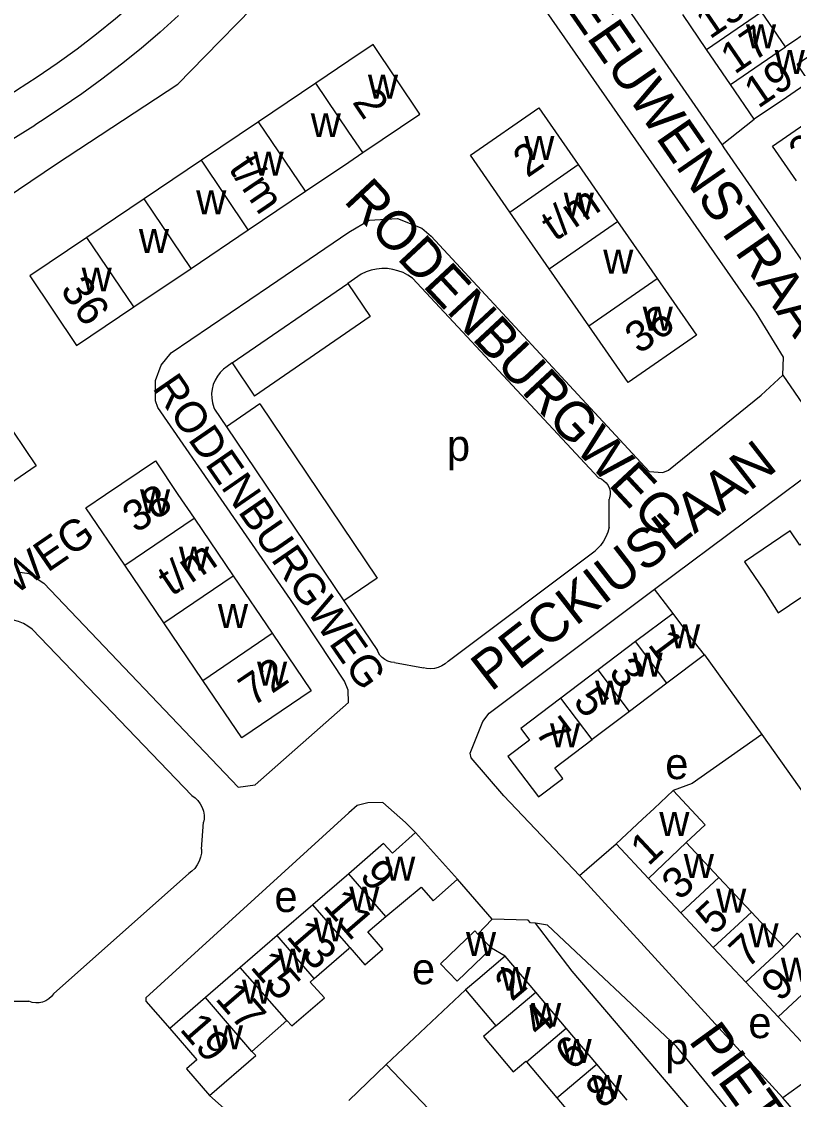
# Model space of a CAD drawing. Extents: x 157569 to 159501, y 382907 to 384670.
# Drawn here: x 158008 to 158107, y 383672.3 to 383810.7 of the extents above; entities that cross this region are included whole.
import ezdxf

# ---------------------------------------------------------------- set-up
doc = ezdxf.new("R2010")
doc.units = 0
for name, color, linetype in [('BLT_Basislijn', 7, 'Continuous'), ('BLT_Bebouwing', 7, 'Continuous'), ('BLT_Centroide', 7, 'Continuous'), ('BLT_Huisnummer', 7, 'Continuous'), ('BLT_Huisnummer_ tussenligend', 7, 'Continuous'), ('BLT_Huisnummer_reeks', 7, 'Continuous'), ('BLT_Onderverdeling_panden', 7, 'Continuous'), ('BLT_Straatnaam', 7, 'Continuous'), ('BLT_Straatnaam_verkleind', 7, 'Continuous'), ('BLT_Vlakafsluiter', 7, 'Continuous')]:
    doc.layers.add(name, color=color, linetype=linetype)

msp = doc.modelspace()

# ---------------------------------------------------------------- linework, layer by layer
at = {"layer": 'BLT_Basislijn'}
for p, q in [((158097.89, 383794.92), (158102.03, 383798.15)), ((158006.33, 383795.31), (158009.7, 383797.41)), ((158035.01, 383766.87), (158049.86, 383777.08)), ((158051.6, 383778.28), (158049.86, 383777.08)), ((158049.86, 383777.08), (158052.73, 383772.83)), ((158082.02, 383752.12), (158058.15, 383777.76)), ((158052.73, 383772.83), (158037.89, 383762.61)), ((158035.01, 383766.87), (158034.4, 383766.44)), ((158035.01, 383766.87), (158037.89, 383762.61)), ((158032.75, 383760.94), (158034.28, 383758.67)), ((158038.56, 383761.61), (158034.28, 383758.67)), ((158038.56, 383761.61), (158053.64, 383739.27)), ((158083.39, 383745.79), (158083.39, 383749.37)), ((158062.75, 383728.58), (158081.6, 383742.76)), ((158091.6, 383734.72), (158089.21, 383737.82)), ((158050, 383735.39), (158053.67, 383729.96)), ((158029.86, 383711.37), (158009.35, 383732.71)), ((158095.62, 383729.4), (158103.01, 383719.18)), ((158055.87, 383728.44), (158059.59, 383727.75)), ((158103.01, 383719.18), (158125.7, 383686.98)), ((158031.1, 383704.48), (158031.37, 383707.93)), ((158079.59, 383701.1), (158084.32, 383705.15)), ((158012.11, 383685.9), (158029.45, 383701.32)), ((158068.38, 383695.47), (158063.95, 383700.61)), ((158054.78, 383676.81), (158064.97, 383686.42)), ((158006.74, 383684.93), (158008.94, 383684.93)), ((158054.78, 383676.81), (158050, 383672.2)), ((158054.78, 383676.81), (158083.81, 383646.56)), ((158109.96, 383675.63), (158105.68, 383672.52)), ((158032.12, 383672.86), (158038.48, 383667.22))]:
    msp.add_line(p, q, dxfattribs=at)
for points in [[(158097.89, 383794.92), (158067.2, 383839.32), (158066.71, 383840.03)], [(158105.69, 383765.29), (158105.78, 383767.62), (158102.33, 383773.28), (158070.67, 383818.8)], [(158024.77, 383815.14), (158022.43, 383813.06), (158020.05, 383811.03), (158017.61, 383809.07), (158015.12, 383807.17), (158012.58, 383805.33), (158010, 383803.56), (158007.37, 383801.86), (158007.05, 383801.65)], [(158031.54, 383806.22), (158037.65, 383812.47)], [(158028.15, 383811.46), (158025.77, 383809.33), (158023.33, 383807.26), (158020.84, 383805.25), (158018.31, 383803.31), (158015.73, 383801.43), (158013.1, 383799.62), (158010.42, 383797.87), (158009.7, 383797.41)], [(157849.16, 383645.95), (157901.4, 383680.85), (157902.2, 383681.76), (157902.2, 383683.83), (157901.03, 383691.15), (157902.59, 383694.05), (157950.12, 383726.54), (157951.51, 383728.33), (157951.56, 383730.31), (157949.83, 383734.99), (157949.96, 383736.96), (157951.53, 383739.07), (157998.59, 383771.01), (158000.27, 383773.05), (157998.84, 383780.62), (157999.18, 383782.35), (158000.27, 383783.91), (158001.13, 383784.78), (158012.48, 383792.44), (158028.06, 383802.67), (158031.54, 383806.22)], [(158157.31, 383758.98), (158140.12, 383747.34), (158135.08, 383744.43), (158132.11, 383744.69), (158130.69, 383746.38), (158116.85, 383767.43), (158098.18, 383794.5), (158097.89, 383794.92)], [(158050, 383783.67), (158052.6, 383785.19), (158056.24, 383785.42), (158059.35, 383784.17), (158060.56, 383783.15), (158088.53, 383752.93), (158090.28, 383752.81), (158091, 383753.1), (158102.9, 383762.72), (158105.69, 383765.29)], [(158039.81, 383776.74), (158050, 383783.67)], [(158058.15, 383777.76), (158057.57, 383778.15), (158056.95, 383778.47), (158056.3, 383778.72), (158055.63, 383778.89), (158054.94, 383778.98), (158054.24, 383779), (158053.55, 383778.93), (158052.87, 383778.79), (158052.21, 383778.57), (158051.6, 383778.28)], [(158007.49, 383740.07), (158008.99, 383739.83), (158010.88, 383738.6), (158035.79, 383712.42), (158037.97, 383712.74), (158049.95, 383723.28), (158049.93, 383724.86), (158049.45, 383726.02), (158042.52, 383736.53), (158025.51, 383761.14), (158025.19, 383762), (158025.18, 383764.62), (158025.92, 383766.57), (158027.2, 383768.17), (158039.81, 383776.74)], [(158034.4, 383766.44), (158033.93, 383766.08), (158033.5, 383765.66), (158033.14, 383765.18), (158032.84, 383764.66), (158032.61, 383764.11), (158032.46, 383763.53), (158032.39, 383762.94), (158032.4, 383762.34), (158032.49, 383761.74), (158032.66, 383761.17), (158032.75, 383760.94)], [(158034.28, 383758.67), (158049.37, 383736.32)], [(158089.21, 383737.82), (158089.38, 383737.95), (158112.56, 383755.26)], [(158082.02, 383752.12), (158082.4, 383751.98), (158082.74, 383751.76), (158083.03, 383751.48), (158083.27, 383751.15), (158083.43, 383750.78), (158083.52, 383750.38), (158083.53, 383749.97), (158083.46, 383749.57), (158083.39, 383749.37)], [(158083.39, 383745.79), (158083.23, 383745.16), (158082.98, 383744.55), (158082.67, 383743.98), (158082.28, 383743.45), (158081.84, 383742.97), (158081.6, 383742.76)], [(158053.64, 383739.27), (158049.37, 383736.32)], [(158079.59, 383701.1), (158069.89, 383711.3), (158065.68, 383716.17), (158065.55, 383716.77), (158067.21, 383720.83), (158067.99, 383721.9), (158089.21, 383737.82)], [(158049.37, 383736.32), (158050, 383735.39)], [(158009.35, 383732.71), (158008.82, 383733.1), (158008.24, 383733.42), (158007.62, 383733.68), (158006.98, 383733.85), (158006.33, 383733.95), (158005.66, 383733.97), (158005, 383733.9), (158004.35, 383733.76), (158003.73, 383733.55), (158003.13, 383733.25), (158002.57, 383732.89), (158002.34, 383732.71)], [(158055.87, 383728.44), (158055.44, 383728.48), (158055.02, 383728.6), (158054.63, 383728.79), (158054.29, 383729.05), (158053.99, 383729.37), (158053.76, 383729.74), (158053.67, 383729.96)], [(158062.75, 383728.58), (158062.37, 383728.25), (158061.94, 383727.98), (158061.48, 383727.79), (158060.99, 383727.67), (158060.49, 383727.62), (158059.98, 383727.66), (158059.59, 383727.75)], [(158103.01, 383719.18), (158094.05, 383712.9), (158091.63, 383711.98)], [(158029.86, 383711.37), (158030.27, 383711.06), (158030.64, 383710.7), (158030.94, 383710.28), (158031.18, 383709.82), (158031.34, 383709.33), (158031.42, 383708.82), (158031.42, 383708.3), (158031.37, 383707.93)], [(158058.57, 383706.6), (158057.25, 383707.9), (158054.35, 383710.47), (158052.44, 383710.43), (158051.06, 383710.08), (158050, 383709.11)], [(158050, 383709.11), (158023.97, 383685.36), (158023.97, 383684.95), (158027.01, 383681.44)], [(158031.1, 383704.48), (158031.08, 383703.95), (158030.98, 383703.42), (158030.8, 383702.91), (158030.55, 383702.43), (158030.23, 383702), (158029.85, 383701.62), (158029.45, 383701.32)], [(158105.68, 383672.52), (158079.7, 383700.99), (158079.59, 383701.1)], [(158066.56, 383693.57), (158068.38, 383695.47)], [(158073.95, 383694.96), (158073.33, 383695), (158073.03, 383695.36), (158068.38, 383695.47)], [(158100.58, 383668.67), (158092.05, 383679.14), (158075.49, 383694.71), (158073.95, 383694.96)], [(158100.58, 383668.67), (158097.18, 383667.08), (158078.67, 383688.81), (158073.95, 383694.96)], [(158070.07, 383690.74), (158068.3, 383691.75)], [(158012.11, 383685.9), (158011.83, 383685.54), (158011.5, 383685.23), (158011.12, 383684.99), (158010.71, 383684.83), (158010.27, 383684.73), (158009.82, 383684.72), (158009.37, 383684.79), (158008.94, 383684.93)], [(158130.3, 383637.93), (158128.94, 383639.81), (158124.93, 383646.83), (158110.04, 383667.42), (158106.29, 383671.85), (158105.68, 383672.52)]]:
    msp.add_lwpolyline(points, dxfattribs=at)
at = {"layer": 'BLT_Bebouwing'}
for p, q in [((158095.9, 383807.13), (158092.84, 383811.62)), ((158106.01, 383807.45), (158102.95, 383811.94)), ((158098.97, 383802.64), (158095.9, 383807.13)), ((158050, 383805.65), (158045.77, 383802.79)), ((158045.77, 383802.79), (158038.42, 383797.84)), ((158102.03, 383798.15), (158098.97, 383802.64)), ((158038.42, 383797.84), (158031.08, 383792.89)), ((158050, 383792.67), (158051.78, 383793.87)), ((158031.08, 383792.89), (158023.73, 383787.94)), ((158044.44, 383788.92), (158050, 383792.67)), ((158079.43, 383792.34), (158084.49, 383785.04)), ((158037.09, 383783.97), (158044.44, 383788.92)), ((158023.73, 383787.94), (158016.39, 383782.99)), ((158075.72, 383778.95), (158070.65, 383786.25)), ((158029.75, 383779.02), (158037.09, 383783.97)), ((158084.49, 383785.04), (158089.56, 383777.73)), ((158022.41, 383774.07), (158029.75, 383779.02)), ((158080.79, 383771.65), (158075.72, 383778.95)), ((158030.15, 383746.94), (158035.16, 383739.55)), ((158026.25, 383733.52), (158021.24, 383740.9)), ((158035.16, 383739.55), (158040.17, 383732.17)), ((158091.6, 383734.72), (158086.8, 383731.1)), ((158031.26, 383726.13), (158026.25, 383733.52)), ((158086.8, 383731.1), (158082, 383727.48)), ((158095.62, 383729.4), (158090.82, 383725.77)), ((158082, 383727.48), (158077.2, 383723.85)), ((158090.82, 383725.77), (158086.02, 383722.15)), ((158086.02, 383722.15), (158081.22, 383718.52)), ((158063.95, 383700.61), (158058.57, 383706.6)), ((158088.47, 383700.71), (158084.32, 383705.15)), ((158093.3, 383705.31), (158097.49, 383700.82)), ((158050, 383701.28), (158045.39, 383697.33)), ((158092.62, 383696.27), (158088.47, 383700.71)), ((158097.49, 383700.82), (158101.65, 383696.38)), ((158045.39, 383697.33), (158040.79, 383693.36)), ((158096.77, 383691.83), (158092.62, 383696.27)), ((158101.65, 383696.38), (158105.8, 383691.94)), ((158040.79, 383693.36), (158036.05, 383689.25)), ((158061.77, 383689.76), (158066.17, 383693.98)), ((158066.17, 383693.98), (158066.56, 383693.57)), ((158066.56, 383693.57), (158068.3, 383691.75)), ((158045.55, 383687.86), (158050, 383691.71)), ((158050, 383691.71), (158050.14, 383691.83)), ((158068.3, 383691.75), (158063.9, 383687.53)), ((158100.92, 383687.38), (158096.77, 383691.83)), ((158073.98, 383686.12), (158070.07, 383690.74)), ((158036.05, 383689.25), (158031.61, 383685.41)), ((158063.9, 383687.53), (158061.77, 383689.76)), ((158105.07, 383682.94), (158100.92, 383687.38)), ((158064.97, 383686.42), (158068.88, 383681.8)), ((158077.89, 383681.5), (158073.98, 383686.12)), ((158031.61, 383685.41), (158027.01, 383681.44)), ((158042.04, 383682.45), (158037.57, 383678.49)), ((158109.22, 383678.5), (158105.07, 383682.94)), ((158081.8, 383676.88), (158077.89, 383681.5)), ((158072.79, 383677.18), (158076.7, 383672.56)), ((158085.71, 383672.26), (158081.8, 383676.88)), ((158076.7, 383672.56), (158080.61, 383667.94))]:
    msp.add_line(p, q, dxfattribs=at)
for points in [[(158109.08, 383802.96), (158107.53, 383805.23), (158110.83, 383807.48), (158109.31, 383809.7), (158106.01, 383807.45)], [(158051.78, 383793.87), (158059.13, 383798.82), (158053.11, 383807.74), (158050, 383805.65)], [(158109.08, 383802.96), (158106.16, 383800.97), (158102.03, 383798.15)], [(158070.65, 383786.25), (158065.59, 383793.55), (158074.36, 383799.64), (158079.43, 383792.34)], [(158107.44, 383790.25), (158104.38, 383794.72), (158108.51, 383797.55), (158111.46, 383799.57), (158114.52, 383795.09)], [(158016.39, 383782.99), (158009.05, 383778.04), (158015.06, 383769.11), (158022.41, 383774.07)], [(158089.56, 383777.73), (158094.63, 383770.43), (158085.86, 383764.35), (158080.79, 383771.65)], [(157996.49, 383757.6), (158000, 383759.98), (158003.86, 383762.58), (158009.87, 383753.66), (158004.48, 383750), (158002.54, 383748.69)], [(158021.24, 383740.9), (158016.24, 383748.29), (158018.79, 383750), (158025.17, 383754.3), (158028.07, 383750), (158030.15, 383746.94)], [(158116.26, 383740.19), (158112.08, 383746.34), (158107.89, 383743.49), (158106.63, 383745.34), (158100.77, 383741.36), (158103.24, 383737.72), (158105.09, 383734.79), (158107.99, 383736.78), (158109.12, 383735.33)], [(158095.62, 383729.4), (158094.37, 383731.05), (158091.6, 383734.72)], [(158040.17, 383732.17), (158045.17, 383724.78), (158036.27, 383718.74), (158031.26, 383726.13)], [(158077.2, 383723.85), (158072.06, 383719.97), (158073.2, 383718.46), (158070.41, 383716.36), (158074.33, 383711.17), (158077.46, 383713.53), (158076.42, 383714.9), (158081.22, 383718.52)], [(158084.32, 383705.15), (158087.7, 383708.31), (158089.19, 383709.7), (158091.63, 383711.98)], [(158091.63, 383711.98), (158095.74, 383707.58), (158093.3, 383705.31)], [(158058.57, 383706.6), (158055.59, 383703.93), (158054.46, 383705.18), (158050, 383701.28)], [(158054.74, 383695.8), (158059.26, 383699.59), (158060.83, 383697.81), (158063.95, 383700.61)], [(158050.14, 383691.83), (158052.04, 383689.63), (158054.34, 383691.64), (158052.45, 383693.83), (158054.74, 383695.8)], [(158105.8, 383691.94), (158107.53, 383693.66), (158111.71, 383689.19), (158109.95, 383687.49)], [(158070.07, 383690.74), (158066.54, 383687.75), (158064.97, 383686.42)], [(158042.04, 383682.45), (158042.69, 383681.77), (158046.87, 383685.38), (158045.02, 383687.38), (158045.55, 383687.86)], [(158068.88, 383681.8), (158067.26, 383680.4), (158071.08, 383675.88), (158072.73, 383677.26), (158072.79, 383677.18)], [(158027.01, 383681.44), (158030.49, 383677.41), (158029.17, 383676.27), (158032.12, 383672.86)], [(158032.12, 383672.86), (158038.05, 383677.98), (158037.57, 383678.49)]]:
    msp.add_lwpolyline(points, dxfattribs=at)
at = {"layer": 'BLT_Onderverdeling_panden'}
for p, q in [((158095.9, 383807.13), (158102.95, 383811.94)), ((158098.97, 383802.64), (158106.01, 383807.45)), ((158050, 383796.51), (158045.77, 383802.79)), ((158044.44, 383788.92), (158038.42, 383797.84)), ((158051.78, 383793.87), (158050, 383796.51)), ((158037.09, 383783.97), (158031.08, 383792.89)), ((158070.65, 383786.25), (158079.43, 383792.34)), ((158029.75, 383779.02), (158023.73, 383787.94)), ((158075.72, 383778.95), (158084.49, 383785.04)), ((158022.41, 383774.07), (158016.39, 383782.99)), ((158080.79, 383771.65), (158089.56, 383777.73)), ((158021.24, 383740.9), (158030.15, 383746.94)), ((158026.25, 383733.52), (158035.16, 383739.55)), ((158031.26, 383726.13), (158040.17, 383732.17)), ((158090.82, 383725.77), (158086.8, 383731.1)), ((158086.02, 383722.15), (158082, 383727.48)), ((158081.22, 383718.52), (158077.2, 383723.85)), ((158088.47, 383700.71), (158093.3, 383705.31)), ((158054.74, 383695.8), (158050, 383701.28)), ((158092.62, 383696.27), (158097.49, 383700.82)), ((158050, 383692), (158045.39, 383697.33)), ((158096.77, 383691.83), (158101.65, 383696.38)), ((158045.55, 383687.86), (158040.79, 383693.36)), ((158050.14, 383691.83), (158050, 383692)), ((158100.92, 383687.38), (158105.8, 383691.94)), ((158042.04, 383682.45), (158036.05, 383689.25)), ((158105.07, 383682.94), (158109.95, 383687.49)), ((158068.88, 383681.8), (158073.98, 383686.12)), ((158037.57, 383678.49), (158031.61, 383685.41)), ((158072.79, 383677.18), (158077.89, 383681.5)), ((158076.7, 383672.56), (158081.8, 383676.88))]:
    msp.add_line(p, q, dxfattribs=at)
at = {"layer": 'BLT_Vlakafsluiter'}
msp.add_line((158105.69, 383765.29), (158112.56, 383755.26), dxfattribs=at)

# ---------------------------------------------------------------- texts
at = {"layer": 'BLT_Centroide'}
for s, p in [('w', (158100.96, 383807.28)), ('w', (158104.65, 383803.97)), ('w', (158052.45, 383800.8)), ('w', (158045.11, 383795.86)), ('w', (158072.51, 383792.94)), ('w', (158037.77, 383790.91)), ('w', (158030.41, 383785.95)), ('w', (158077.58, 383785.66)), ('w', (158023.06, 383781)), ('w', (158082.64, 383778.34)), ('w', (158015.72, 383776.05)), ('w', (158087.71, 383771.03)), ('p', (158062.58, 383754.31)), ('w', (158023.2, 383747.59)), ('w', (158028.2, 383740.22)), ('w', (158033.2, 383732.84)), ('w', (158091.22, 383730.25)), ('w', (158086.41, 383726.62)), ('w', (158038.22, 383725.47)), ('w', (158081.61, 383723)), ('w', (158075.81, 383717.55)), ('e', (158090.6, 383713.45)), ('w', (158089.84, 383706.16)), ('w', (158092.98, 383700.75)), ('w', (158054.66, 383700.42)), ('w', (158050.06, 383696.58)), ('e', (158040.45, 383696.39)), ('w', (158097.13, 383696.31)), ('w', (158045.47, 383692.61)), ('w', (158101.28, 383691.88)), ('w', (158065.03, 383690.76)), ('w', (158040.88, 383688.61)), ('e', (158058.1, 383687.12)), ('w', (158105.44, 383687.44)), ('w', (158069.48, 383686.28)), ('w', (158036.28, 383684.64)), ('w', (158073.39, 383681.66)), ('e', (158101.26, 383680.2)), ('w', (158032.55, 383678.77)), ('w', (158077.3, 383677.03)), ('p', (158090.6, 383676.88)), ('w', (158081.2, 383672.41))]:
    msp.add_text(s, height=4, dxfattribs=at).set_placement(p)
at = {"layer": 'BLT_Huisnummer'}
for s, rotation, p in [('19', 34.3141, (158102.52, 383799.47)), ('21', 34.3141, (158108.24, 383791.65)), ('1', 307.0519, (158088.26, 383730.7)), ('7', 307.0478, (158073.77, 383719.5)), ('1', 43.0422, (158088.44, 383702.2)), ('9', 310.8596, (158051.26, 383700.99)), ('5', 43.0435, (158096.85, 383693.3)), ('13', 310.8544, (158041.86, 383693.2)), ('2', 40.2328, (158070.89, 383684.81)), ('19', 310.8612, (158028.18, 383681.29)), ('6', 40.2439, (158078.61, 383675.92))]:
    msp.add_text(s, height=4, rotation=rotation, dxfattribs=at).set_placement(p)
at = {"layer": 'BLT_Huisnummer_ tussenligend'}
for s, rotation, p in [('15', 34.3141, (158096.32, 383808.36)), ('17', 34.3141, (158099.49, 383803.84)), ('3', 307.0519, (158083.23, 383727.14)), ('5', 307.0519, (158078.67, 383723.42)), ('3', 43.0422, (158092.46, 383697.76)), ('11', 310.8596, (158046.58, 383697.15)), ('7', 43.0435, (158101.11, 383689.02)), ('15', 310.8544, (158037.24, 383689.27)), ('9', 43.0435, (158105.26, 383684.75)), ('17', 310.8544, (158032.74, 383685.22)), ('4', 40.2328, (158074.38, 383680.18)), ('8', 40.2439, (158082.54, 383671.02))]:
    msp.add_text(s, height=4, rotation=rotation, dxfattribs=at).set_placement(p)
at = {"layer": 'BLT_Huisnummer_reeks'}
for s, rotation, p in [('2', 304.1197, (158050.36, 383800.36)), ('2', 34.7607, (158072.9, 383790.57)), ('t/m', 304.1654, (158034.48, 383791.83)), ('t/m', 34.1654, (158076.45, 383782.41)), ('36', 304.1654, (158012.88, 383776.26)), ('36', 34.762, (158087.24, 383767.93)), ('38', 34.066, (158022.71, 383744.94)), ('t/m', 34.0616, (158027.26, 383736.85)), ('72', 34.0674, (158037.64, 383722.68))]:
    msp.add_text(s, height=4, rotation=rotation, dxfattribs=at).set_placement(p)
at = {"layer": 'BLT_Straatnaam'}
for s, height, rotation, p in [('SIMON VAN LEEUWENSTRAAT', 5, 304.683, (158053.35, 383847.75)), ('RODENBURGWEG', 5, 313.0133, (158049.22, 383787.61)), ('PECKIUSLAAN', 4.9999, 37.8237, (158068.24, 383724.59)), ('PIETER PAULUSLAAN', 5, 306, (158093.49, 383679.85))]:
    msp.add_text(s, height=height, rotation=rotation, dxfattribs=at).set_placement(p)
at = {"layer": 'BLT_Straatnaam_verkleind'}
for s, rotation, p in [('RODENBURGWEG', 304.6484, (158024.71, 383763.67)), ('PAUL SCHOLTENWEG', 34.4022, (157970.39, 383711.87))]:
    msp.add_text(s, height=4, rotation=rotation, dxfattribs=at).set_placement(p)

doc.saveas('drawing.dxf')
